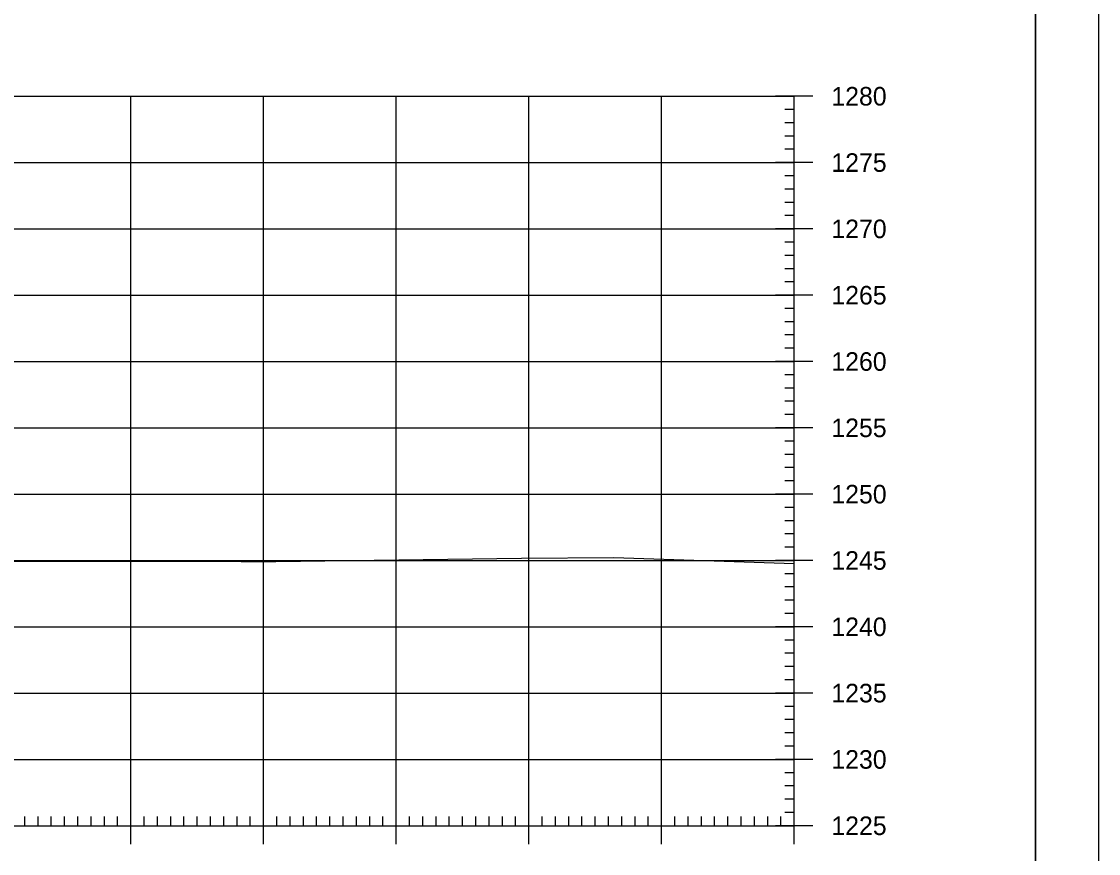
# Model space of a CAD drawing. Extents: x 1406028 to 1412453, y 321733 to 325986.
# Drawn here: x 1406671.6 to 1406752.8, y 322233.9 to 322296.6 of the extents above; entities that cross this region are included whole.
import ezdxf

# ---------------------------------------------------------------- set-up
doc = ezdxf.new("R2010")
doc.units = 0
for name, color, linetype in [('R_Axis', 7, 'Continuous'), ('R_Axis Annot', 7, 'Continuous'), ('R_Border', 7, 'Continuous'), ('R_Exist Surface', 7, 'Continuous'), ('R_Grid', 7, 'Continuous'), ('R_No Plot', 7, 'Continuous')]:
    doc.layers.add(name, color=color, linetype=linetype)

msp = doc.modelspace()

# ---------------------------------------------------------------- linework, layer by layer
at = {"layer": 'R_Axis'}
for p, q in [((1406731.283, 322290.99), (1406728.483, 322290.99)), ((1406729.883, 322235.99), (1406729.883, 322290.99)), ((1406729.883, 322289.99), (1406729.183, 322289.99)), ((1406729.883, 322288.99), (1406729.183, 322288.99)), ((1406729.883, 322287.99), (1406729.183, 322287.99)), ((1406729.883, 322286.99), (1406729.183, 322286.99)), ((1406731.283, 322285.99), (1406728.483, 322285.99)), ((1406729.883, 322284.99), (1406729.183, 322284.99)), ((1406729.883, 322283.99), (1406729.183, 322283.99)), ((1406729.883, 322282.99), (1406729.183, 322282.99)), ((1406729.883, 322281.99), (1406729.183, 322281.99)), ((1406731.283, 322280.99), (1406728.483, 322280.99)), ((1406729.883, 322279.99), (1406729.183, 322279.99)), ((1406729.883, 322278.99), (1406729.183, 322278.99)), ((1406729.883, 322277.99), (1406729.183, 322277.99)), ((1406729.883, 322276.99), (1406729.183, 322276.99)), ((1406731.283, 322275.99), (1406728.483, 322275.99)), ((1406729.883, 322274.99), (1406729.183, 322274.99)), ((1406729.883, 322273.99), (1406729.183, 322273.99)), ((1406729.883, 322272.99), (1406729.183, 322272.99)), ((1406729.883, 322271.99), (1406729.183, 322271.99)), ((1406731.283, 322270.99), (1406728.483, 322270.99)), ((1406729.883, 322269.99), (1406729.183, 322269.99)), ((1406729.883, 322268.99), (1406729.183, 322268.99)), ((1406729.883, 322267.99), (1406729.183, 322267.99)), ((1406729.883, 322266.99), (1406729.183, 322266.99)), ((1406731.283, 322265.99), (1406728.483, 322265.99)), ((1406729.883, 322264.99), (1406729.183, 322264.99)), ((1406729.883, 322263.99), (1406729.183, 322263.99)), ((1406729.883, 322262.99), (1406729.183, 322262.99)), ((1406729.883, 322261.99), (1406729.183, 322261.99)), ((1406731.283, 322260.99), (1406728.483, 322260.99)), ((1406729.883, 322259.99), (1406729.183, 322259.99)), ((1406729.883, 322258.99), (1406729.183, 322258.99)), ((1406729.883, 322257.99), (1406729.183, 322257.99)), ((1406729.883, 322256.99), (1406729.183, 322256.99)), ((1406731.283, 322255.99), (1406728.483, 322255.99)), ((1406729.883, 322254.99), (1406729.183, 322254.99)), ((1406729.883, 322253.99), (1406729.183, 322253.99)), ((1406729.883, 322252.99), (1406729.183, 322252.99)), ((1406729.883, 322251.99), (1406729.183, 322251.99)), ((1406731.283, 322250.99), (1406728.483, 322250.99)), ((1406729.883, 322249.99), (1406729.183, 322249.99)), ((1406729.883, 322248.99), (1406729.183, 322248.99)), ((1406729.883, 322247.99), (1406729.183, 322247.99)), ((1406729.883, 322246.99), (1406729.183, 322246.99)), ((1406731.283, 322245.99), (1406728.483, 322245.99)), ((1406729.883, 322244.99), (1406729.183, 322244.99)), ((1406729.883, 322243.99), (1406729.183, 322243.99)), ((1406729.883, 322242.99), (1406729.183, 322242.99)), ((1406729.883, 322241.99), (1406729.183, 322241.99)), ((1406731.283, 322240.99), (1406728.483, 322240.99)), ((1406729.883, 322239.99), (1406729.183, 322239.99)), ((1406729.883, 322238.99), (1406729.183, 322238.99)), ((1406729.883, 322237.99), (1406729.183, 322237.99)), ((1406679.883, 322234.59), (1406679.883, 322237.39)), ((1406689.883, 322234.59), (1406689.883, 322237.39)), ((1406699.883, 322234.59), (1406699.883, 322237.39)), ((1406709.883, 322234.59), (1406709.883, 322237.39)), ((1406719.883, 322234.59), (1406719.883, 322237.39)), ((1406729.883, 322236.99), (1406729.183, 322236.99)), ((1406729.883, 322234.59), (1406729.883, 322237.39)), ((1406671.883, 322235.99), (1406671.883, 322236.69)), ((1406672.883, 322235.99), (1406672.883, 322236.69)), ((1406673.883, 322235.99), (1406673.883, 322236.69)), ((1406674.883, 322235.99), (1406674.883, 322236.69)), ((1406675.883, 322235.99), (1406675.883, 322236.69)), ((1406676.883, 322235.99), (1406676.883, 322236.69)), ((1406677.883, 322235.99), (1406677.883, 322236.69)), ((1406678.883, 322235.99), (1406678.883, 322236.69)), ((1406680.883, 322235.99), (1406680.883, 322236.69)), ((1406681.883, 322235.99), (1406681.883, 322236.69)), ((1406682.883, 322235.99), (1406682.883, 322236.69)), ((1406683.883, 322235.99), (1406683.883, 322236.69)), ((1406684.883, 322235.99), (1406684.883, 322236.69)), ((1406685.883, 322235.99), (1406685.883, 322236.69)), ((1406686.883, 322235.99), (1406686.883, 322236.69)), ((1406687.883, 322235.99), (1406687.883, 322236.69)), ((1406688.883, 322235.99), (1406688.883, 322236.69)), ((1406690.883, 322235.99), (1406690.883, 322236.69)), ((1406691.883, 322235.99), (1406691.883, 322236.69)), ((1406692.883, 322235.99), (1406692.883, 322236.69)), ((1406693.883, 322235.99), (1406693.883, 322236.69)), ((1406694.883, 322235.99), (1406694.883, 322236.69)), ((1406695.883, 322235.99), (1406695.883, 322236.69)), ((1406696.883, 322235.99), (1406696.883, 322236.69)), ((1406697.883, 322235.99), (1406697.883, 322236.69)), ((1406698.883, 322235.99), (1406698.883, 322236.69)), ((1406700.883, 322235.99), (1406700.883, 322236.69)), ((1406701.883, 322235.99), (1406701.883, 322236.69)), ((1406702.883, 322235.99), (1406702.883, 322236.69)), ((1406703.883, 322235.99), (1406703.883, 322236.69)), ((1406704.883, 322235.99), (1406704.883, 322236.69)), ((1406705.883, 322235.99), (1406705.883, 322236.69)), ((1406706.883, 322235.99), (1406706.883, 322236.69)), ((1406707.883, 322235.99), (1406707.883, 322236.69)), ((1406708.883, 322235.99), (1406708.883, 322236.69)), ((1406710.883, 322235.99), (1406710.883, 322236.69)), ((1406711.883, 322235.99), (1406711.883, 322236.69)), ((1406712.883, 322235.99), (1406712.883, 322236.69)), ((1406713.883, 322235.99), (1406713.883, 322236.69)), ((1406714.883, 322235.99), (1406714.883, 322236.69)), ((1406715.883, 322235.99), (1406715.883, 322236.69)), ((1406716.883, 322235.99), (1406716.883, 322236.69)), ((1406717.883, 322235.99), (1406717.883, 322236.69)), ((1406718.883, 322235.99), (1406718.883, 322236.69)), ((1406720.883, 322235.99), (1406720.883, 322236.69)), ((1406721.883, 322235.99), (1406721.883, 322236.69)), ((1406722.883, 322235.99), (1406722.883, 322236.69)), ((1406723.883, 322235.99), (1406723.883, 322236.69)), ((1406724.883, 322235.99), (1406724.883, 322236.69)), ((1406725.883, 322235.99), (1406725.883, 322236.69)), ((1406726.883, 322235.99), (1406726.883, 322236.69)), ((1406727.883, 322235.99), (1406727.883, 322236.69)), ((1406728.883, 322235.99), (1406728.883, 322236.69)), ((1406449.883, 322235.99), (1406729.883, 322235.99)), ((1406731.283, 322235.99), (1406728.483, 322235.99))]:
    msp.add_line(p, q, dxfattribs=at)
at = {"layer": 'R_Border'}
msp.add_line((1406748.063, 322149.99), (1406748.063, 322355.45), dxfattribs=at)
at = {"layer": 'R_Exist Surface'}
msp.add_lwpolyline([(1406663.123, 322255.945), (1406688.205, 322255.908), (1406690.804, 322255.919), (1406709.321, 322256.164), (1406716.288, 322256.226), (1406729.883, 322255.755)], dxfattribs=at)
at = {"layer": 'R_Grid'}
for p, q in [((1406449.883, 322290.99), (1406729.883, 322290.99)), ((1406679.883, 322235.99), (1406679.883, 322290.99)), ((1406689.883, 322235.99), (1406689.883, 322290.99)), ((1406699.883, 322235.99), (1406699.883, 322290.99)), ((1406709.883, 322235.99), (1406709.883, 322290.99)), ((1406719.883, 322235.99), (1406719.883, 322290.99)), ((1406729.883, 322235.99), (1406729.883, 322290.99)), ((1406449.883, 322285.99), (1406729.883, 322285.99)), ((1406449.883, 322280.99), (1406729.883, 322280.99)), ((1406449.883, 322275.99), (1406729.883, 322275.99)), ((1406449.883, 322270.99), (1406729.883, 322270.99)), ((1406449.883, 322265.99), (1406729.883, 322265.99)), ((1406449.883, 322260.99), (1406729.883, 322260.99)), ((1406449.883, 322255.99), (1406729.883, 322255.99)), ((1406449.883, 322250.99), (1406729.883, 322250.99)), ((1406449.883, 322245.99), (1406729.883, 322245.99)), ((1406449.883, 322240.99), (1406729.883, 322240.99)), ((1406449.883, 322235.99), (1406729.883, 322235.99))]:
    msp.add_line(p, q, dxfattribs=at)
at = {"layer": 'R_No Plot'}
for points in [[(1406419.475, 322359.344), (1406752.815, 322359.344), (1406752.815, 322146.007), (1406419.475, 322146.007)], [(1406665.803, 322355.45), (1406685.423, 322355.45), (1406685.423, 322345.57), (1406701.535, 322345.57), (1406724.734, 322345.57), (1406724.734, 322321.237), (1406748.063, 322321.237), (1406748.063, 322149.99), (1406431.883, 322149.99), (1406431.883, 322355.45)]]:
    msp.add_lwpolyline(points, close=True, dxfattribs=at)

# ---------------------------------------------------------------- texts
at = {"layer": 'R_Axis Annot'}
for s, p in [('1280', (1406732.683, 322290.29)), ('1275', (1406732.683, 322285.29)), ('1270', (1406732.683, 322280.29)), ('1265', (1406732.683, 322275.29)), ('1260', (1406732.683, 322270.29)), ('1255', (1406732.683, 322265.29)), ('1250', (1406732.683, 322260.29)), ('1245', (1406732.683, 322255.29)), ('1240', (1406732.683, 322250.29)), ('1235', (1406732.683, 322245.29)), ('1230', (1406732.683, 322240.29)), ('1225', (1406732.683, 322235.29))]:
    msp.add_text(s, height=1.4, dxfattribs=at).set_placement(p)
at = {"layer": 'R_No Plot'}
for p in [(1406690.762, 322255.869), (1406716.245, 322256.176)]:
    msp.add_text('+', height=0.1, dxfattribs=at).set_placement(p)

doc.saveas('drawing.dxf')
